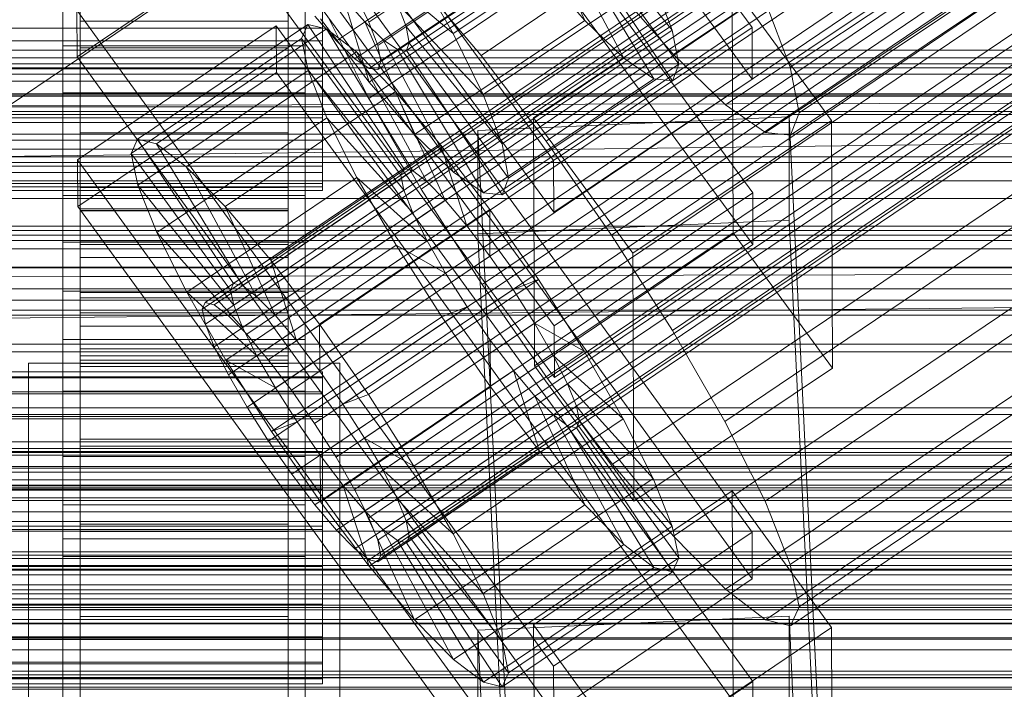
# Model space of a CAD drawing. Header units: millimetres. Extents: x -2233 to 61924, y -68080 to 6847.
# Tile 290 of 656: x 130 to 187, y -33249 to -33211. Entities that reach past the tile are written whole.
import ezdxf

# ---------------------------------------------------------------- set-up
doc = ezdxf.new("R2010")
doc.units = ezdxf.units.MM
for name, color, linetype, lineweight in [('COTAS_P', 1, 'Continuous', 0), ('frontal_C01', 7, 'Continuous', 0), ('frontal_C02', 7, 'Continuous', 0), ('frontal_C03', 7, 'Continuous', 0), ('frontal_secador', 7, 'Continuous', 0)]:
    doc.layers.add(name, color=color, linetype=linetype, lineweight=lineweight)
doc.dimstyles.new('R19_100', dxfattribs={"dimtxt": 250, "dimasz": 150, "dimexe": 150, "dimexo": 80, "dimgap": 100, "dimtad": 1, "dimtih": 1, "dimtoh": 1, "dimdsep": 46, "dimcen": 0.09, "dimadec": 0, "dimazin": 0, "dimtfac": 1, "dimtdec": 4, "dimtofl": 0, "dimtmove": 0, "dimatfit": 3, "dimfxl": 1, "dimtolj": 1, "dimtzin": 0, "dimarcsym": 0})

# ---------------------------------------------------------------- blocks, each defined once
blk = doc.blocks.new('DIM_R27_53')
at = {"layer": 'COTAS_P'}
for p, q in [((-150, -32000), (550, -32000)), ((550, -32000), (505, -32150)), ((550, -34600), (550, -32000)), ((550, -32000), (595, -32150)), ((550, -34600), (505, -34450)), ((550, -34600), (595, -34450)), ((-150, -34600), (550, -34600))]:
    blk.add_line(p, q, dxfattribs=at)
blk.add_text('2600 P', height=250, rotation=90, dxfattribs=at).set_placement((450, -33300))

msp = doc.modelspace()

# ---------------------------------------------------------------- linework, layer by layer
at = {"layer": 'frontal_C01'}
for p, q in [((141.218, -33227.043), (355.017, -33082.814)), ((141.045, -33227.429), (354.844, -33083.201)), ((141.731, -33227.166), (355.53, -33082.938)), ((142.549, -33227.792), (356.348, -33083.564)), ((141.224, -33228.299), (355.022, -33084.07)), ((143.617, -33228.876), (357.415, -33084.648)), ((141.742, -33229.593), (355.541, -33085.365)), ((144.861, -33230.346), (358.659, -33086.117)), ((142.565, -33231.223), (356.363, -33086.995)), ((359.995, -33087.872), (146.196, -33232.1)), ((157.152, -33212.78), (341.461, -33088.446)), ((143.635, -33233.079), (357.434, -33088.851)), ((147.533, -33234.02), (361.332, -33089.791)), ((144.881, -33235.033), (358.68, -33090.805)), ((150.672, -33215.258), (334.981, -33090.923)), ((148.779, -33235.974), (362.578, -33091.746)), ((146.218, -33236.953), (360.017, -33092.725)), ((149.85, -33237.829), (363.648, -33093.601)), ((345.231, -33093.397), (160.922, -33217.731)), ((147.554, -33238.707), (361.352, -33094.479)), ((150.672, -33239.46), (364.471, -33095.232)), ((148.798, -33240.177), (362.596, -33095.948)), ((153.694, -33220.495), (338.003, -33096.16)), ((149.865, -33241.261), (363.664, -33097.033)), ((151.191, -33240.754), (364.989, -33096.526)), ((151.369, -33241.624), (365.168, -33097.396)), ((150.683, -33241.887), (364.482, -33097.658)), ((151.196, -33242.01), (364.995, -33097.782)), ((164.693, -33223.149), (349.002, -33098.815)), ((157.211, -33226.01), (341.52, -33101.675)), ((168.21, -33228.665), (352.519, -33104.33)), ((160.982, -33231.428), (345.291, -33107.093)), ((171.232, -33233.902), (355.541, -33109.567)), ((164.752, -33236.379), (349.061, -33112.044)), ((173.554, -33238.503), (357.863, -33114.168)), ((168.263, -33240.526), (352.572, -33116.191)), ((175.016, -33242.156), (359.326, -33117.821)), ((171.275, -33243.586), (355.584, -33119.252)), ((175.521, -33244.611), (359.83, -33120.276)), ((173.584, -33245.351), (357.893, -33121.017)), ((175.032, -33245.701), (359.341, -33121.366)), ((130, -33215.586), (228.298, -33149.274)), ((145.277, -33202.437), (172.809, -33240.291)), ((145.289, -33205.133), (133.821, -33212.87)), ((172.821, -33242.988), (145.289, -33205.133)), ((153.641, -33208.633), (157.152, -33212.78)), ((133.821, -33212.87), (133.809, -33210.173)), ((161.341, -33248.028), (133.809, -33210.173)), ((150.672, -33215.258), (148.35, -33210.656)), ((133.847, -33218.801), (145.315, -33211.065)), ((137.313, -33217.622), (147.143, -33210.991)), ((138.396, -33217.883), (148.226, -33211.252)), ((145.315, -33211.065), (145.327, -33213.761)), ((145.315, -33211.065), (172.847, -33248.919)), ((147.143, -33210.991), (146.777, -33211.806)), ((148.226, -33211.252), (147.143, -33210.991)), ((147.143, -33210.991), (152.686, -33219.306)), ((149.953, -33212.573), (148.226, -33211.252)), ((148.226, -33211.252), (153.199, -33219.43)), ((136.948, -33218.437), (146.777, -33211.806)), ((146.777, -33211.806), (152.513, -33219.692)), ((146.777, -33211.806), (147.155, -33213.642)), ((133, -33214.932), (133, -33212.235)), ((133, -33212.235), (147, -33212.235)), ((133, -33258.458), (133, -33212.235)), ((147, -33212.235), (147, -33214.932)), ((147, -33212.235), (147, -33258.458)), ((133.821, -33212.87), (161.353, -33250.724)), ((140.123, -33219.204), (149.953, -33212.573)), ((152.207, -33214.862), (149.953, -33212.573)), ((149.953, -33212.573), (154.017, -33220.055)), ((157.152, -33212.78), (160.922, -33217.731)), ((137.325, -33220.274), (147.155, -33213.642)), ((147.155, -33213.642), (152.692, -33220.562)), ((147.155, -33213.642), (148.249, -33216.375)), ((145.327, -33213.761), (133.859, -33221.497)), ((172.859, -33251.615), (145.327, -33213.761)), ((147, -33214.932), (133, -33214.932)), ((133, -33214.932), (133, -33261.154)), ((142.377, -33221.493), (152.207, -33214.862)), ((147, -33261.154), (147, -33214.932)), ((153.694, -33220.495), (150.672, -33215.258)), ((154.833, -33217.964), (152.207, -33214.862)), ((152.207, -33214.862), (155.085, -33221.14)), ((138.419, -33223.006), (148.249, -33216.375)), ((148.249, -33216.375), (153.21, -33221.857)), ((148.249, -33216.375), (149.985, -33219.817)), ((136.948, -33218.437), (137.313, -33217.622)), ((142.856, -33225.937), (137.313, -33217.622)), ((137.313, -33217.622), (138.396, -33217.883)), ((143.369, -33226.061), (138.396, -33217.883)), ((138.396, -33217.883), (140.123, -33219.204)), ((145.003, -33224.595), (154.833, -33217.964)), ((157.653, -33221.667), (154.833, -33217.964)), ((154.833, -33217.964), (156.329, -33222.609)), ((160.922, -33217.731), (164.693, -33223.149)), ((342.5, -33218.63), (-342.5, -33218.63)), ((142.683, -33226.324), (136.948, -33218.437)), ((137.325, -33220.274), (136.948, -33218.437)), ((133.859, -33221.497), (133.847, -33218.801)), ((161.379, -33256.655), (133.847, -33218.801)), ((144.188, -33226.687), (140.123, -33219.204)), ((140.123, -33219.204), (142.377, -33221.493)), ((152.686, -33219.306), (142.856, -33225.937)), ((152.513, -33219.692), (152.686, -33219.306)), ((152.686, -33219.306), (153.199, -33219.43)), ((140.156, -33226.448), (149.985, -33219.817)), ((152.513, -33219.692), (142.683, -33226.324)), ((153.199, -33219.43), (143.369, -33226.061)), ((149.985, -33219.817), (154.033, -33223.487)), ((149.985, -33219.817), (152.246, -33223.734)), ((152.692, -33220.562), (152.513, -33219.692)), ((153.199, -33219.43), (154.017, -33220.055)), ((142.862, -33227.193), (137.325, -33220.274)), ((138.419, -33223.006), (137.325, -33220.274)), ((154.017, -33220.055), (144.188, -33226.687)), ((154.017, -33220.055), (155.085, -33221.14)), ((133, -33223.559), (133, -33220.863)), ((133, -33220.863), (147, -33220.863)), ((133, -33267.086), (133, -33220.863)), ((152.692, -33220.562), (142.862, -33227.193)), ((147, -33220.863), (147, -33223.559)), ((147, -33220.863), (147, -33267.086)), ((153.21, -33221.857), (152.692, -33220.562)), ((157.211, -33226.01), (153.694, -33220.495)), ((133.859, -33221.497), (161.391, -33259.352)), ((134, -33231.046), (134, -33221.047)), ((134, -33221.047), (134, -33221.639)), ((134, -33221.047), (146, -33221.047)), ((134, -33221.749), (134, -33221.047)), ((145.255, -33227.771), (142.377, -33221.493)), ((142.377, -33221.493), (145.003, -33224.595)), ((155.085, -33221.14), (145.255, -33227.771)), ((146, -33221.639), (146, -33221.047)), ((146, -33221.047), (146, -33231.046)), ((146, -33221.047), (146, -33221.749)), ((155.085, -33221.14), (156.329, -33222.609)), ((134, -33231.327), (134, -33221.639)), ((134, -33221.639), (134, -33223.486)), ((134, -33221.639), (146, -33221.639)), ((134, -33231.379), (134, -33221.749)), ((134, -33221.749), (146, -33221.749)), ((134, -33223.699), (134, -33221.749)), ((153.21, -33221.857), (143.38, -33228.488)), ((146, -33223.486), (146, -33221.639)), ((146, -33221.639), (146, -33231.327)), ((146, -33221.749), (146, -33231.379)), ((146, -33221.749), (146, -33223.699)), ((157.653, -33221.667), (147.823, -33228.299)), ((154.033, -33223.487), (153.21, -33221.857)), ((157.665, -33224.364), (157.653, -33221.667)), ((160.474, -33225.72), (157.653, -33221.667)), ((156.329, -33222.609), (146.499, -33229.24)), ((156.329, -33222.609), (157.665, -33224.364)), ((143.38, -33228.488), (138.419, -33223.006)), ((140.156, -33226.448), (138.419, -33223.006)), ((164.693, -33223.149), (168.21, -33228.665)), ((342.5, -33223.469), (-342.5, -33223.469)), ((147, -33223.559), (133, -33223.559)), ((133, -33223.559), (133, -33269.782)), ((134, -33232.201), (134, -33223.486)), ((134, -33223.486), (134, -33226.461)), ((134, -33223.486), (146, -33223.486)), ((134, -33232.302), (134, -33223.699)), ((134, -33223.699), (146, -33223.699)), ((134, -33226.762), (134, -33223.699)), ((142.416, -33230.366), (152.246, -33223.734)), ((154.033, -33223.487), (144.203, -33230.118)), ((146, -33226.461), (146, -33223.486)), ((146, -33223.486), (146, -33232.201)), ((146, -33223.699), (146, -33232.302)), ((146, -33223.699), (146, -33226.762)), ((147, -33269.782), (147, -33223.559)), ((152.246, -33223.734), (155.103, -33225.343)), ((152.246, -33223.734), (154.877, -33227.86)), ((155.103, -33225.343), (154.033, -33223.487)), ((147.835, -33230.995), (157.665, -33224.364)), ((157.665, -33224.364), (159.001, -33226.283)), ((146.499, -33229.24), (145.003, -33224.595)), ((145.003, -33224.595), (147.823, -33228.299)), ((155.103, -33225.343), (145.274, -33231.974)), ((156.35, -33227.297), (155.103, -33225.343)), ((142.856, -33225.937), (142.683, -33226.324)), ((143.369, -33226.061), (142.856, -33225.937)), ((144.188, -33226.687), (143.369, -33226.061)), ((150.644, -33232.351), (160.474, -33225.72)), ((160.982, -33231.428), (157.211, -33226.01)), ((160.474, -33225.72), (159.001, -33226.283)), ((163.105, -33229.846), (160.474, -33225.72)), ((134, -33233.611), (134, -33226.461)), ((134, -33226.461), (134, -33230.362)), ((134, -33226.461), (146, -33226.461)), ((144.203, -33230.118), (140.156, -33226.448)), ((142.416, -33230.366), (140.156, -33226.448)), ((142.683, -33226.324), (142.862, -33227.193)), ((145.255, -33227.771), (144.188, -33226.687)), ((146, -33230.362), (146, -33226.461)), ((146, -33226.461), (146, -33233.611)), ((159.001, -33226.283), (149.171, -33232.914)), ((159.001, -33226.283), (160.247, -33228.238)), ((134, -33233.753), (134, -33226.762)), ((134, -33226.762), (146, -33226.762)), ((134, -33230.73), (134, -33226.762)), ((141.045, -33227.429), (141.218, -33227.043)), ((141.218, -33227.043), (141.731, -33227.166)), ((141.731, -33227.166), (142.549, -33227.792)), ((142.862, -33227.193), (143.38, -33228.488)), ((146, -33226.762), (146, -33233.753)), ((146, -33226.762), (146, -33230.73)), ((141.224, -33228.299), (141.045, -33227.429)), ((142.549, -33227.792), (143.617, -33228.876)), ((145.047, -33234.491), (154.877, -33227.86)), ((146.499, -33229.24), (145.255, -33227.771)), ((156.35, -33227.297), (146.52, -33233.928)), ((154.877, -33227.86), (156.35, -33227.297)), ((154.877, -33227.86), (157.698, -33231.913)), ((157.686, -33229.217), (156.35, -33227.297)), ((141.742, -33229.593), (141.224, -33228.299)), ((147.823, -33228.299), (147.835, -33230.995)), ((147.823, -33228.299), (150.644, -33232.351)), ((160.247, -33228.238), (150.417, -33234.869)), ((163.105, -33229.846), (160.247, -33228.238)), ((160.247, -33228.238), (161.318, -33230.093)), ((143.38, -33228.488), (144.203, -33230.118)), ((143.617, -33228.876), (144.861, -33230.346)), ((168.21, -33228.665), (171.232, -33233.902)), ((147.835, -33230.995), (146.499, -33229.24)), ((157.686, -33229.217), (147.856, -33235.848)), ((157.698, -33231.913), (157.686, -33229.217)), ((159.022, -33230.971), (157.686, -33229.217)), ((342.5, -33229.887), (-342.5, -33229.887)), ((142.565, -33231.223), (141.742, -33229.593)), ((144.203, -33230.118), (145.274, -33231.974)), ((161.318, -33230.093), (151.488, -33236.724)), ((153.275, -33236.477), (163.105, -33229.846)), ((165.365, -33233.763), (161.318, -33230.093)), ((161.318, -33230.093), (162.14, -33231.724)), ((165.365, -33233.763), (163.105, -33229.846)), ((134, -33235.459), (134, -33230.362)), ((134, -33230.362), (134, -33234.923)), ((134, -33230.362), (146, -33230.362)), ((145.274, -33231.974), (142.416, -33230.366)), ((145.047, -33234.491), (142.416, -33230.366)), ((144.861, -33230.346), (146.196, -33232.1)), ((146, -33234.923), (146, -33230.362)), ((146, -33230.362), (146, -33235.459)), ((-148, -33231.046), (148, -33231.046)), ((134, -33235.633), (134, -33230.73)), ((134, -33230.73), (146, -33230.73)), ((134, -33235.334), (134, -33230.73)), ((134, -33231.327), (134, -33231.046)), ((146, -33231.046), (134, -33231.046)), ((134, -33231.046), (134, -33231.379)), ((143.635, -33233.079), (142.565, -33231.223)), ((146, -33230.73), (146, -33235.633)), ((146, -33230.73), (146, -33235.334)), ((146, -33231.046), (146, -33231.327)), ((146, -33231.379), (146, -33231.046)), ((149.171, -33232.914), (147.835, -33230.995)), ((148, -33231.327), (148, -33231.046)), ((148, -33231.046), (148, -33231.379)), ((159.022, -33230.971), (149.192, -33237.602)), ((160.518, -33235.616), (159.022, -33230.971)), ((160.266, -33232.44), (159.022, -33230.971)), ((-148, -33231.327), (148, -33231.327)), ((-148, -33231.379), (148, -33231.379)), ((134, -33232.201), (134, -33231.327)), ((146, -33231.327), (134, -33231.327)), ((146, -33231.379), (134, -33231.379)), ((134, -33231.379), (134, -33232.302)), ((146, -33231.327), (146, -33232.201)), ((146, -33232.302), (146, -33231.379)), ((148, -33232.201), (148, -33231.327)), ((148, -33231.379), (148, -33232.302)), ((162.14, -33231.724), (152.311, -33238.355)), ((164.752, -33236.379), (160.982, -33231.428)), ((167.102, -33237.205), (162.14, -33231.724)), ((162.14, -33231.724), (162.659, -33233.018)), ((-148, -33232.201), (148, -33232.201)), ((-148, -33232.302), (148, -33232.302)), ((134, -33233.611), (134, -33232.201)), ((146, -33232.201), (134, -33232.201)), ((146, -33232.302), (134, -33232.302)), ((134, -33232.302), (134, -33233.753)), ((145.274, -33231.974), (146.52, -33233.928)), ((146, -33232.201), (146, -33233.611)), ((146, -33233.753), (146, -33232.302)), ((146.196, -33232.1), (147.533, -33234.02)), ((147.868, -33238.544), (157.698, -33231.913)), ((148, -33233.611), (148, -33232.201)), ((148, -33232.302), (148, -33233.753)), ((149.171, -33232.914), (150.644, -33232.351)), ((150.644, -33232.351), (153.275, -33236.477)), ((157.698, -33231.913), (160.518, -33235.616)), ((150.417, -33234.869), (149.171, -33232.914)), ((160.266, -33232.44), (150.436, -33239.072)), ((163.144, -33238.719), (160.266, -33232.44)), ((161.333, -33233.525), (160.266, -33232.44)), ((342.5, -33233.12), (-342.5, -33233.12)), ((144.881, -33235.033), (143.635, -33233.079)), ((161.333, -33233.525), (151.503, -33240.156)), ((162.659, -33233.018), (152.829, -33239.649)), ((165.397, -33241.008), (161.333, -33233.525)), ((162.151, -33234.15), (161.333, -33233.525)), ((168.196, -33239.938), (162.659, -33233.018)), ((162.659, -33233.018), (162.837, -33233.888)), ((-148, -33233.611), (148, -33233.611)), ((-148, -33233.753), (148, -33233.753)), ((134, -33235.459), (134, -33233.611)), ((146, -33233.611), (134, -33233.611)), ((146, -33233.753), (134, -33233.753)), ((134, -33233.753), (134, -33235.633)), ((146.52, -33233.928), (145.047, -33234.491)), ((146, -33233.611), (146, -33235.459)), ((146, -33235.633), (146, -33233.753)), ((146.52, -33233.928), (147.856, -33235.848)), ((147.533, -33234.02), (148.779, -33235.974)), ((148, -33235.459), (148, -33233.611)), ((148, -33233.753), (148, -33235.633)), ((162.837, -33233.888), (153.008, -33240.519)), ((155.535, -33240.394), (165.365, -33233.763)), ((162.837, -33233.888), (162.664, -33234.274)), ((168.573, -33241.774), (162.837, -33233.888)), ((167.102, -33237.205), (165.365, -33233.763)), ((171.232, -33233.902), (173.554, -33238.503)), ((147.868, -33238.544), (145.047, -33234.491)), ((162.151, -33234.15), (152.321, -33240.781)), ((162.664, -33234.274), (152.835, -33240.905)), ((167.125, -33242.328), (162.151, -33234.15)), ((162.664, -33234.274), (162.151, -33234.15)), ((168.208, -33242.589), (162.664, -33234.274)), ((134, -33234.923), (134, -33237.619)), ((146, -33234.923), (134, -33234.923)), ((134, -33234.923), (134, -33239.833)), ((146.218, -33236.953), (144.881, -33235.033)), ((146, -33237.619), (146, -33234.923)), ((146, -33239.833), (146, -33234.923)), ((151.488, -33236.724), (150.417, -33234.869)), ((150.417, -33234.869), (153.275, -33236.477)), ((-148, -33235.459), (148, -33235.459)), ((-148, -33235.633), (148, -33235.633)), ((134, -33237.814), (134, -33235.334)), ((134, -33235.334), (146, -33235.334)), ((134, -33240.258), (134, -33235.334)), ((134, -33237.619), (134, -33235.459)), ((146, -33235.459), (134, -33235.459)), ((146, -33235.633), (134, -33235.633)), ((134, -33235.633), (134, -33237.814)), ((146, -33235.334), (146, -33237.814)), ((146, -33235.334), (146, -33240.258)), ((146, -33235.459), (146, -33237.619)), ((146, -33237.814), (146, -33235.633)), ((148, -33237.619), (148, -33235.459)), ((148, -33235.633), (148, -33237.814)), ((150.688, -33242.248), (160.518, -33235.616)), ((160.518, -33235.616), (163.144, -33238.719)), ((147.856, -33235.848), (147.868, -33238.544)), ((147.856, -33235.848), (149.192, -33237.602)), ((148.779, -33235.974), (149.85, -33237.829)), ((168.263, -33240.526), (164.752, -33236.379)), ((342.5, -33236.593), (-342.5, -33236.593)), ((147.554, -33238.707), (146.218, -33236.953)), ((152.311, -33238.355), (151.488, -33236.724)), ((151.488, -33236.724), (155.535, -33240.394)), ((153.275, -33236.477), (155.535, -33240.394)), ((157.272, -33243.836), (167.102, -33237.205)), ((168.196, -33239.938), (167.102, -33237.205)), ((342.5, -33237.728), (-342.5, -33237.728)), ((148, -33237.619), (-148, -33237.619)), ((-148, -33237.814), (148, -33237.814)), ((134, -33237.619), (146, -33237.619)), ((134, -33239.945), (134, -33237.619)), ((146, -33237.814), (134, -33237.814)), ((134, -33237.814), (134, -33240.146)), ((146, -33237.619), (146, -33239.945)), ((146, -33240.146), (146, -33237.814)), ((148, -33239.945), (148, -33237.619)), ((148, -33237.814), (148, -33240.146)), ((149.192, -33237.602), (150.688, -33242.248)), ((149.192, -33237.602), (150.436, -33239.072)), ((149.85, -33237.829), (150.672, -33239.46)), ((160.19, -33245.642), (171.658, -33237.905)), ((171.658, -33237.905), (171.715, -33250.847)), ((171.658, -33237.905), (177.394, -33245.792)), ((150.688, -33242.248), (147.868, -33238.544)), ((152.829, -33239.649), (152.311, -33238.355)), ((152.311, -33238.355), (157.272, -33243.836)), ((173.554, -33238.503), (175.016, -33242.156)), ((148.798, -33240.177), (147.554, -33238.707)), ((150.436, -33239.072), (153.314, -33245.35)), ((150.436, -33239.072), (151.503, -33240.156)), ((153.314, -33245.35), (163.144, -33238.719)), ((163.144, -33238.719), (165.397, -33241.008)), ((150.672, -33239.46), (151.191, -33240.754)), ((153.008, -33240.519), (152.829, -33239.649)), ((152.829, -33239.649), (158.366, -33246.569)), ((-148, -33239.945), (148, -33239.945)), ((-148, -33240.146), (148, -33240.146)), ((134, -33239.945), (134, -33239.833)), ((134, -33239.833), (134, -33244.757)), ((134, -33239.833), (146, -33239.833)), ((134, -33242.278), (134, -33239.945)), ((146, -33239.945), (134, -33239.945)), ((134, -33240.146), (134, -33240.258)), ((146, -33240.146), (134, -33240.146)), ((134, -33240.146), (134, -33242.472)), ((134, -33240.258), (146, -33240.258)), ((134, -33245.168), (134, -33240.258)), ((146, -33244.757), (146, -33239.833)), ((146, -33239.833), (146, -33239.945)), ((146, -33239.945), (146, -33242.278)), ((146, -33240.258), (146, -33240.146)), ((146, -33242.472), (146, -33240.146)), ((146, -33240.258), (146, -33245.168)), ((148, -33242.278), (148, -33239.945)), ((148, -33240.146), (148, -33242.472)), ((149.865, -33241.261), (148.798, -33240.177)), ((151.503, -33240.156), (155.567, -33247.639)), ((151.503, -33240.156), (152.321, -33240.781)), ((158.366, -33246.569), (168.196, -33239.938)), ((172.809, -33240.291), (161.341, -33248.028)), ((168.573, -33241.774), (168.196, -33239.938)), ((172.821, -33242.988), (172.809, -33240.291)), ((151.191, -33240.754), (151.369, -33241.624)), ((152.321, -33240.781), (157.295, -33248.959)), ((152.321, -33240.781), (152.835, -33240.905)), ((152.835, -33240.905), (153.008, -33240.519)), ((152.835, -33240.905), (158.378, -33249.221)), ((153.008, -33240.519), (158.743, -33248.405)), ((155.535, -33240.394), (157.272, -33243.836)), ((171.275, -33243.586), (168.263, -33240.526)), ((150.683, -33241.887), (149.865, -33241.261)), ((155.567, -33247.639), (165.397, -33241.008)), ((165.397, -33241.008), (167.125, -33242.328)), ((151.196, -33242.01), (150.683, -33241.887)), ((151.369, -33241.624), (151.196, -33242.01)), ((158.743, -33248.405), (168.573, -33241.774)), ((168.208, -33242.589), (168.573, -33241.774)), ((-148, -33242.278), (148, -33242.278)), ((-148, -33242.472), (148, -33242.472)), ((134, -33244.458), (134, -33242.278)), ((134, -33242.278), (134, -33244.757)), ((146, -33242.278), (134, -33242.278)), ((134, -33242.472), (134, -33245.168)), ((146, -33242.472), (134, -33242.472)), ((134, -33242.472), (134, -33244.633)), ((146, -33244.757), (146, -33242.278)), ((146, -33242.278), (146, -33244.458)), ((146, -33245.168), (146, -33242.472)), ((146, -33244.633), (146, -33242.472)), ((148, -33244.458), (148, -33242.278)), ((148, -33242.472), (148, -33244.633)), ((153.314, -33245.35), (150.688, -33242.248)), ((157.295, -33248.959), (167.125, -33242.328)), ((158.378, -33249.221), (168.208, -33242.589)), ((167.125, -33242.328), (168.208, -33242.589)), ((175.016, -33242.156), (175.521, -33244.611)), ((161.353, -33250.724), (172.821, -33242.988)), ((173.584, -33245.351), (171.275, -33243.586)), ((157.272, -33243.836), (158.366, -33246.569)), ((300, -33244.638), (-300, -33244.638)), ((-148, -33244.458), (148, -33244.458)), ((-148, -33244.633), (148, -33244.633)), ((134, -33246.338), (134, -33244.458)), ((134, -33244.458), (134, -33249.361)), ((146, -33244.458), (134, -33244.458)), ((134, -33244.633), (134, -33249.729)), ((146, -33244.633), (134, -33244.633)), ((134, -33244.633), (134, -33246.48)), ((134, -33244.757), (134, -33249.361)), ((134, -33244.757), (146, -33244.757)), ((146, -33249.361), (146, -33244.458)), ((146, -33244.458), (146, -33246.338)), ((146, -33249.729), (146, -33244.633)), ((146, -33246.48), (146, -33244.633)), ((146, -33249.361), (146, -33244.757)), ((148, -33246.338), (148, -33244.458)), ((148, -33244.633), (148, -33246.48)), ((175.521, -33244.611), (175.032, -33245.701)), ((134, -33245.168), (146, -33245.168)), ((134, -33249.729), (134, -33245.168)), ((146, -33245.168), (146, -33249.729)), ((155.567, -33247.639), (153.314, -33245.35)), ((156.962, -33245.947), (174.943, -33245.148)), ((175.032, -33245.701), (173.584, -33245.351)), ((174.943, -33245.148), (174.943, -33250.541)), ((174.943, -33245.148), (177.811, -33304.936)), ((156.962, -33251.341), (156.962, -33245.947)), ((159.83, -33305.736), (156.962, -33245.947)), ((160.247, -33258.583), (160.19, -33245.642)), ((165.926, -33253.528), (160.19, -33245.642)), ((177.394, -33245.792), (165.926, -33253.528)), ((177.451, -33258.733), (177.394, -33245.792)), ((-148, -33246.338), (148, -33246.338)), ((-148, -33246.48), (148, -33246.48)), ((134, -33247.789), (134, -33246.338)), ((134, -33246.338), (134, -33253.329)), ((146, -33246.338), (134, -33246.338)), ((134, -33246.48), (134, -33253.63)), ((146, -33246.48), (134, -33246.48)), ((134, -33246.48), (134, -33247.89)), ((146, -33253.329), (146, -33246.338)), ((146, -33246.338), (146, -33247.789)), ((146, -33253.63), (146, -33246.48)), ((146, -33247.89), (146, -33246.48)), ((148, -33247.789), (148, -33246.338)), ((148, -33246.48), (148, -33247.89)), ((158.366, -33246.569), (158.743, -33248.405)), ((157.295, -33248.959), (155.567, -33247.639)), ((-148, -33247.789), (148, -33247.789)), ((-148, -33247.89), (148, -33247.89)), ((134, -33248.712), (134, -33247.789)), ((134, -33247.789), (134, -33256.393)), ((146, -33247.789), (134, -33247.789)), ((134, -33247.89), (134, -33256.605)), ((146, -33247.89), (134, -33247.89)), ((134, -33247.89), (134, -33248.764)), ((146, -33256.393), (146, -33247.789)), ((146, -33247.789), (146, -33248.712)), ((146, -33256.605), (146, -33247.89)), ((146, -33248.764), (146, -33247.89)), ((148, -33248.712), (148, -33247.789)), ((148, -33247.89), (148, -33248.764)), ((161.341, -33248.028), (161.353, -33250.724)), ((300, -33248.531), (-300, -33248.531)), ((-148, -33248.712), (148, -33248.712)), ((-148, -33248.764), (148, -33248.764)), ((134, -33249.045), (134, -33248.712)), ((134, -33248.712), (134, -33258.342)), ((146, -33248.712), (134, -33248.712)), ((134, -33248.764), (134, -33258.452)), ((146, -33248.764), (134, -33248.764)), ((134, -33248.764), (134, -33249.045)), ((146, -33258.342), (146, -33248.712)), ((146, -33248.712), (146, -33249.045)), ((146, -33258.452), (146, -33248.764)), ((146, -33249.045), (146, -33248.764)), ((148, -33249.045), (148, -33248.712)), ((148, -33248.764), (148, -33249.045)), ((158.743, -33248.405), (158.378, -33249.221)), ((-148, -33249.045), (148, -33249.045)), ((134, -33249.045), (134, -33259.044)), ((146, -33249.045), (134, -33249.045)), ((134, -33249.361), (134, -33253.329)), ((134, -33249.361), (146, -33249.361)), ((146, -33259.044), (146, -33249.045)), ((146, -33253.329), (146, -33249.361)), ((158.378, -33249.221), (157.295, -33248.959)), ((172.847, -33248.919), (161.379, -33256.655)), ((172.859, -33251.615), (172.847, -33248.919))]:
    msp.add_line(p, q, dxfattribs=at)
at = {"layer": 'frontal_C02'}
for p, q in [((150.672, -33210.857), (364.471, -33067.882)), ((148.798, -33211.947), (362.596, -33068.971)), ((151.191, -33212.207), (364.989, -33069.232)), ((149.865, -33212.977), (363.664, -33070.002)), ((151.369, -33213.141), (365.168, -33070.166)), ((150.683, -33213.54), (364.482, -33070.565)), ((151.196, -33213.596), (364.995, -33070.62)), ((168.263, -33212.729), (352.572, -33089.475)), ((175.016, -33213.465), (359.326, -33090.211)), ((171.275, -33215.639), (355.584, -33092.384)), ((175.521, -33216.101), (359.83, -33092.846)), ((173.584, -33217.226), (357.893, -33093.972)), ((175.032, -33217.384), (359.341, -33094.129)), ((145.277, -33173.65), (172.809, -33211.173)), ((172.821, -33214.153), (145.289, -33176.631)), ((161.341, -33218.842), (133.809, -33181.319)), ((133, -33229.18), (133, -33183.362)), ((145.315, -33183.188), (172.847, -33220.71)), ((147, -33183.362), (147, -33229.18)), ((133.821, -33184.3), (161.353, -33221.822)), ((133, -33186.342), (133, -33232.161)), ((172.859, -33223.691), (145.327, -33186.168)), ((147, -33232.161), (147, -33186.342)), ((161.379, -33228.38), (133.847, -33190.857)), ((133, -33238.718), (133, -33192.9)), ((147, -33192.9), (147, -33238.718)), ((133.859, -33193.838), (161.391, -33231.36)), ((133, -33195.88), (133, -33241.698)), ((147, -33241.698), (147, -33195.88)), ((160.266, -33204.277), (150.436, -33210.851)), ((162.659, -33204.538), (152.829, -33211.112)), ((163.144, -33210.767), (160.266, -33204.277)), ((168.196, -33211.317), (162.659, -33204.538)), ((155.535, -33211.508), (165.365, -33204.935)), ((161.333, -33205.308), (151.503, -33211.882)), ((162.837, -33205.472), (153.008, -33212.046)), ((165.397, -33212.943), (161.333, -33205.308)), ((168.573, -33213.289), (162.837, -33205.472)), ((134, -33205.913), (134, -33210.8)), ((146, -33210.8), (146, -33205.913)), ((162.151, -33205.871), (152.321, -33212.444)), ((162.664, -33205.927), (152.835, -33212.5)), ((167.125, -33214.131), (162.151, -33205.871)), ((168.208, -33214.249), (162.664, -33205.927)), ((134, -33212.352), (134, -33207.412)), ((146, -33207.412), (146, -33212.352)), ((150.688, -33214.324), (160.518, -33207.751)), ((153.275, -33207.532), (155.535, -33211.508)), ((160.518, -33207.751), (163.144, -33210.767)), ((151.488, -33208.088), (155.535, -33211.508)), ((157.272, -33215.041), (167.102, -33208.468)), ((168.196, -33211.317), (167.102, -33208.468)), ((134, -33211.208), (134, -33208.893)), ((146, -33208.893), (146, -33211.208)), ((148, -33211.208), (148, -33208.893)), ((160.19, -33216.384), (171.658, -33208.715)), ((168.263, -33212.729), (164.752, -33208.697)), ((171.658, -33208.715), (171.715, -33223.022)), ((171.658, -33208.715), (177.394, -33216.532)), ((134, -33209.603), (134, -33211.943)), ((146, -33211.943), (146, -33209.603)), ((148, -33209.603), (148, -33211.943)), ((149.192, -33209.422), (150.688, -33214.324)), ((149.192, -33209.422), (150.436, -33210.851)), ((149.85, -33209.184), (150.672, -33210.857)), ((173.554, -33209.656), (175.016, -33213.465)), ((152.829, -33211.112), (152.311, -33209.762)), ((152.311, -33209.762), (157.272, -33215.041)), ((134, -33211.208), (134, -33210.8)), ((134, -33210.8), (134, -33215.74)), ((134, -33210.8), (146, -33210.8)), ((146, -33215.74), (146, -33210.8)), ((146, -33210.8), (146, -33211.208)), ((148.798, -33211.947), (147.554, -33210.518)), ((150.688, -33214.324), (147.868, -33210.673)), ((153.314, -33217.341), (163.144, -33210.767)), ((163.144, -33210.767), (165.397, -33212.943)), ((-148, -33211.208), (148, -33211.208)), ((134, -33213.548), (134, -33211.208)), ((146, -33211.208), (134, -33211.208)), ((146, -33211.208), (146, -33213.548)), ((148, -33213.548), (148, -33211.208)), ((150.436, -33210.851), (153.314, -33217.341)), ((150.436, -33210.851), (151.503, -33211.882)), ((150.672, -33210.857), (151.191, -33212.207)), ((153.008, -33212.046), (152.829, -33211.112)), ((152.829, -33211.112), (158.366, -33217.891)), ((158.366, -33217.891), (168.196, -33211.317)), ((172.809, -33211.173), (161.341, -33218.842)), ((168.573, -33213.289), (168.196, -33211.317)), ((172.821, -33214.153), (172.809, -33211.173)), ((151.503, -33211.882), (155.567, -33219.517)), ((151.503, -33211.882), (152.321, -33212.444)), ((155.535, -33211.508), (157.272, -33215.041)), ((-148, -33211.943), (148, -33211.943)), ((134, -33211.943), (134, -33212.352)), ((146, -33211.943), (134, -33211.943)), ((134, -33211.943), (134, -33214.258)), ((134, -33212.352), (146, -33212.352)), ((134, -33217.239), (134, -33212.352)), ((146, -33212.352), (146, -33211.943)), ((146, -33214.258), (146, -33211.943)), ((146, -33212.352), (146, -33217.239)), ((148, -33211.943), (148, -33214.258)), ((149.865, -33212.977), (148.798, -33211.947)), ((151.191, -33212.207), (151.369, -33213.141)), ((152.321, -33212.444), (157.295, -33220.704)), ((152.321, -33212.444), (152.835, -33212.5)), ((152.835, -33212.5), (153.008, -33212.046)), ((152.835, -33212.5), (158.378, -33220.822)), ((153.008, -33212.046), (158.743, -33219.863)), ((150.683, -33213.54), (149.865, -33212.977)), ((155.567, -33219.517), (165.397, -33212.943)), ((165.397, -33212.943), (167.125, -33214.131)), ((171.275, -33215.639), (168.263, -33212.729)), ((-148, -33213.548), (148, -33213.548)), ((134, -33215.754), (134, -33213.548)), ((134, -33213.548), (134, -33215.74)), ((146, -33213.548), (134, -33213.548)), ((146, -33215.74), (146, -33213.548)), ((146, -33213.548), (146, -33215.754)), ((148, -33215.754), (148, -33213.548)), ((151.196, -33213.596), (150.683, -33213.54)), ((151.369, -33213.141), (151.196, -33213.596)), ((158.743, -33219.863), (168.573, -33213.289)), ((168.208, -33214.249), (168.573, -33213.289)), ((175.016, -33213.465), (175.521, -33216.101)), ((157.295, -33220.704), (167.125, -33214.131)), ((161.353, -33221.822), (172.821, -33214.153)), ((167.125, -33214.131), (168.208, -33214.249)), ((-148, -33214.258), (148, -33214.258)), ((134, -33214.258), (134, -33217.239)), ((146, -33214.258), (134, -33214.258)), ((134, -33214.258), (134, -33216.39)), ((146, -33217.239), (146, -33214.258)), ((146, -33216.39), (146, -33214.258)), ((148, -33214.258), (148, -33216.39)), ((153.314, -33217.341), (150.688, -33214.324)), ((158.378, -33220.822), (168.208, -33214.249)), ((157.272, -33215.041), (158.366, -33217.891)), ((-148, -33215.754), (148, -33215.754)), ((134, -33215.74), (134, -33220.396)), ((134, -33215.74), (146, -33215.74)), ((134, -33217.674), (134, -33215.754)), ((134, -33215.754), (134, -33220.396)), ((146, -33215.754), (134, -33215.754)), ((146, -33220.396), (146, -33215.74)), ((146, -33220.396), (146, -33215.754)), ((146, -33215.754), (146, -33217.674)), ((148, -33217.674), (148, -33215.754)), ((173.584, -33217.226), (171.275, -33215.639)), ((-148, -33216.39), (148, -33216.39)), ((134, -33216.39), (134, -33221.74)), ((146, -33216.39), (134, -33216.39)), ((134, -33216.39), (134, -33218.194)), ((146, -33221.74), (146, -33216.39)), ((146, -33218.194), (146, -33216.39)), ((148, -33216.39), (148, -33218.194)), ((156.962, -33217.118), (174.943, -33216.325)), ((160.247, -33230.691), (160.19, -33216.384)), ((165.926, -33224.201), (160.19, -33216.384)), ((174.943, -33216.325), (174.943, -33222.288)), ((174.943, -33216.325), (177.811, -33275.591)), ((175.521, -33216.101), (175.032, -33217.384)), ((177.394, -33216.532), (165.926, -33224.201)), ((177.451, -33230.839), (177.394, -33216.532)), ((134, -33217.239), (146, -33217.239)), ((134, -33221.74), (134, -33217.239)), ((146, -33217.239), (146, -33221.74)), ((155.567, -33219.517), (153.314, -33217.341)), ((156.962, -33223.08), (156.962, -33217.118)), ((159.83, -33276.384), (156.962, -33217.118)), ((175.032, -33217.384), (173.584, -33217.226)), ((-148, -33217.674), (148, -33217.674)), ((-148, -33218.194), (148, -33218.194)), ((134, -33219.18), (134, -33217.674)), ((134, -33217.674), (134, -33224.451)), ((146, -33217.674), (134, -33217.674)), ((134, -33218.194), (134, -33225.548)), ((146, -33218.194), (134, -33218.194)), ((134, -33218.194), (134, -33219.547)), ((146, -33224.451), (146, -33217.674)), ((146, -33217.674), (146, -33219.18)), ((146, -33225.548), (146, -33218.194)), ((146, -33219.547), (146, -33218.194)), ((148, -33219.18), (148, -33217.674)), ((148, -33218.194), (148, -33219.547)), ((158.366, -33217.891), (158.743, -33219.863)), ((-148, -33219.18), (148, -33219.18)), ((134, -33220.167), (134, -33219.18)), ((134, -33219.18), (134, -33227.628)), ((146, -33219.18), (134, -33219.18)), ((146, -33227.628), (146, -33219.18)), ((146, -33219.18), (146, -33220.167)), ((148, -33220.167), (148, -33219.18)), ((161.341, -33218.842), (161.353, -33221.822)), ((-148, -33219.547), (148, -33219.547)), ((134, -33219.547), (134, -33228.404)), ((146, -33219.547), (134, -33219.547)), ((134, -33219.547), (134, -33220.357)), ((146, -33228.404), (146, -33219.547)), ((146, -33220.357), (146, -33219.547)), ((148, -33219.547), (148, -33220.357)), ((157.295, -33220.704), (155.567, -33219.517)), ((158.743, -33219.863), (158.378, -33220.822)), ((-148, -33220.167), (148, -33220.167)), ((-148, -33220.357), (148, -33220.357)), ((134, -33220.568), (134, -33220.167)), ((134, -33220.167), (134, -33229.712)), ((146, -33220.167), (134, -33220.167)), ((134, -33220.357), (134, -33230.114)), ((146, -33220.357), (134, -33220.357)), ((134, -33220.357), (134, -33220.568)), ((134, -33220.396), (134, -33224.451)), ((134, -33220.396), (146, -33220.396)), ((146, -33229.712), (146, -33220.167)), ((146, -33220.167), (146, -33220.568)), ((146, -33230.114), (146, -33220.357)), ((146, -33220.568), (146, -33220.357)), ((146, -33224.451), (146, -33220.396)), ((148, -33220.568), (148, -33220.167)), ((148, -33220.357), (148, -33220.568)), ((-148, -33220.568), (148, -33220.568)), ((134, -33220.568), (134, -33230.56)), ((146, -33220.568), (134, -33220.568)), ((146, -33230.56), (146, -33220.568)), ((158.378, -33220.822), (157.295, -33220.704)), ((172.847, -33220.71), (161.379, -33228.38)), ((172.859, -33223.691), (172.847, -33220.71)), ((134, -33221.74), (146, -33221.74)), ((134, -33225.548), (134, -33221.74)), ((146, -33221.74), (146, -33225.548)), ((174.943, -33222.288), (156.962, -33223.08)), ((177.811, -33281.553), (174.943, -33222.288)), ((159.83, -33282.346), (156.962, -33223.08)), ((171.715, -33223.022), (160.247, -33230.691)), ((177.451, -33230.839), (171.715, -33223.022)), ((161.391, -33231.36), (172.859, -33223.691)), ((134, -33224.451), (134, -33227.628)), ((134, -33224.451), (146, -33224.451)), ((146, -33227.628), (146, -33224.451)), ((165.926, -33224.201), (165.983, -33238.508)), ((134, -33225.548), (146, -33225.548)), ((134, -33228.404), (134, -33225.548)), ((146, -33225.548), (146, -33228.404)), ((133, -33240.684), (133, -33226.377)), ((133, -33226.377), (147, -33226.377)), ((133, -33235.923), (133, -33226.377)), ((147, -33226.377), (147, -33240.684)), ((147, -33226.377), (147, -33235.923)), ((134, -33227.628), (134, -33229.712)), ((134, -33227.628), (146, -33227.628)), ((146, -33229.712), (146, -33227.628)), ((134, -33228.404), (146, -33228.404)), ((134, -33230.114), (134, -33228.404)), ((146, -33228.404), (146, -33230.114)), ((161.379, -33228.38), (161.391, -33231.36)), ((147, -33229.18), (133, -33229.18)), ((133, -33229.18), (133, -33232.161)), ((147, -33232.161), (147, -33229.18)), ((134, -33229.712), (134, -33230.56)), ((134, -33229.712), (146, -33229.712)), ((134, -33230.114), (146, -33230.114)), ((134, -33230.56), (134, -33230.114)), ((146, -33230.56), (146, -33229.712)), ((146, -33230.114), (146, -33230.56)), ((131, -33236.511), (131, -33230.55)), ((131, -33230.55), (149, -33230.55)), ((131, -33275.986), (131, -33230.55)), ((134, -33230.56), (146, -33230.56)), ((149, -33230.55), (149, -33236.511)), ((149, -33230.55), (149, -33275.986)), ((160.247, -33230.691), (165.983, -33238.508)), ((165.983, -33238.508), (177.451, -33230.839)), ((133, -33232.161), (147, -33232.161)), ((147, -33235.923), (133, -33235.923)), ((133, -33235.923), (133, -33250.229)), ((147, -33250.229), (147, -33235.923)), ((149, -33236.511), (131, -33236.511)), ((131, -33281.947), (131, -33236.511)), ((149, -33281.947), (149, -33236.511)), ((147, -33238.718), (133, -33238.718)), ((133, -33238.718), (133, -33241.698)), ((147, -33241.698), (147, -33238.718)), ((147, -33240.684), (133, -33240.684)), ((133, -33240.684), (133, -33250.229)), ((147, -33250.229), (147, -33240.684)), ((-311.15, -33241.621), (311.15, -33241.621)), ((133, -33241.698), (147, -33241.698)), ((-311.15, -33242.218), (311.15, -33242.218)), ((-311.15, -33242.755), (311.15, -33242.755)), ((-307, -33243.62), (307, -33243.62)), ((-311.15, -33244.503), (311.15, -33244.503)), ((307, -33244.514), (-307, -33244.514)), ((-311.15, -33245.54), (311.15, -33245.54)), ((-311.15, -33248.321), (311.15, -33248.321))]:
    msp.add_line(p, q, dxfattribs=at)
at = {"layer": 'frontal_C03'}
for p, q in [((-1250, -33212.477), (1250, -33212.477)), ((-1250, -33213.275), (1250, -33213.275)), ((-1250, -33213.859), (1250, -33213.859)), ((1250, -33215.126), (-1250, -33215.126)), ((1250, -33216.008), (-1250, -33216.008)), ((-1250, -33216.197), (1250, -33216.197)), ((1250, -33216.661), (-1250, -33216.661)), ((-1250, -33217.326), (1250, -33217.326)), ((1250, -33218.969), (-1250, -33218.969)), ((-1250, -33220.026), (1250, -33220.026)), ((-1250, -33221.046), (1250, -33221.046)), ((-1250, -33222.642), (1250, -33222.642)), ((1250, -33222.878), (-1250, -33222.878)), ((1250, -33223.935), (-1250, -33223.935)), ((1250, -33226.243), (-1250, -33226.243)), ((1250, -33226.896), (-1250, -33226.896)), ((-1250, -33227.489), (1250, -33227.489)), ((1250, -33227.778), (-1250, -33227.778)), ((-1250, -33229.445), (1250, -33229.445)), ((-1250, -33235.09), (1250, -33235.09)), ((-1268, -33235.463), (1268, -33235.463)), ((-1268, -33235.687), (1268, -33235.687)), ((-1268, -33235.852), (1268, -33235.852)), ((-1268, -33236.509), (1268, -33236.509)), ((-1268, -33236.827), (1268, -33236.827)), ((1250, -33237.271), (-1250, -33237.271)), ((-1268, -33237.873), (1268, -33237.873)), ((1250, -33237.584), (-1250, -33237.584)), ((-1268, -33238.322), (1268, -33238.322)), ((1250, -33238.465), (-1250, -33238.465)), ((1250, -33239.119), (-1250, -33239.119)), ((-1268, -33239.685), (1268, -33239.685)), ((-1268, -33240.235), (1268, -33240.235)), ((1250, -33241.426), (-1250, -33241.426)), ((-1268, -33241.823), (1268, -33241.823)), ((1268, -33242.436), (-1268, -33242.436)), ((-1250, -33242.484), (1250, -33242.484)), ((-1250, -33243.328), (1250, -33243.328)), ((-1268, -33244.14), (1268, -33244.14)), ((-1268, -33244.775), (1268, -33244.775)), ((1250, -33245.336), (-1250, -33245.336)), ((-1250, -33245.586), (1250, -33245.586)), ((-1268, -33246.478), (1268, -33246.478)), ((1250, -33246.393), (-1250, -33246.393)), ((-1268, -33247.092), (1268, -33247.092)), ((-1268, -33248.679), (1268, -33248.679)), ((1250, -33248.7), (-1250, -33248.7)), ((-1268, -33249.23), (1268, -33249.23)), ((1250, -33249.354), (-1250, -33249.354))]:
    msp.add_line(p, q, dxfattribs=at)
at = {"layer": 'frontal_secador'}
for p, q in [((1250, -33212.924), (-1250, -33212.924)), ((1360, -33213.5), (-1360, -33213.5)), ((413, -33215), (-433.02, -33225.78)), ((413, -33215), (-424.22, -33216.98)), ((413, -33215), (-417.18, -33215.22)), ((-413, -33215), (413, -33215)), ((1360, -33223.147), (-1360, -33223.147)), ((407, -33225), (-423.38, -33233.82)), ((407, -33225), (-416.18, -33226.62)), ((407, -33225), (-410.42, -33225.18)), ((-407, -33225), (407, -33225)), ((-1360, -33233.5), (1360, -33233.5)), ((-1250, -33233.5), (1250, -33233.5)), ((1360, -33243.853), (-1360, -33243.853))]:
    msp.add_line(p, q, dxfattribs=at)

# ---------------------------------------------------------------- dimensions: what is measured, and where the dimension line sits
at = {"layer": 'COTAS_P'}
dim = msp.add_aligned_dim(p1=(-150, -34600), p2=(-150, -32000), distance=-700, text='<> P', dimstyle='R19_100', dxfattribs=at)
dim.commit()
dim.dimension.update_dxf_attribs({"geometry": 'DIM_R27_53', "text_midpoint": (550, -33300)})

doc.saveas('drawing.dxf')
